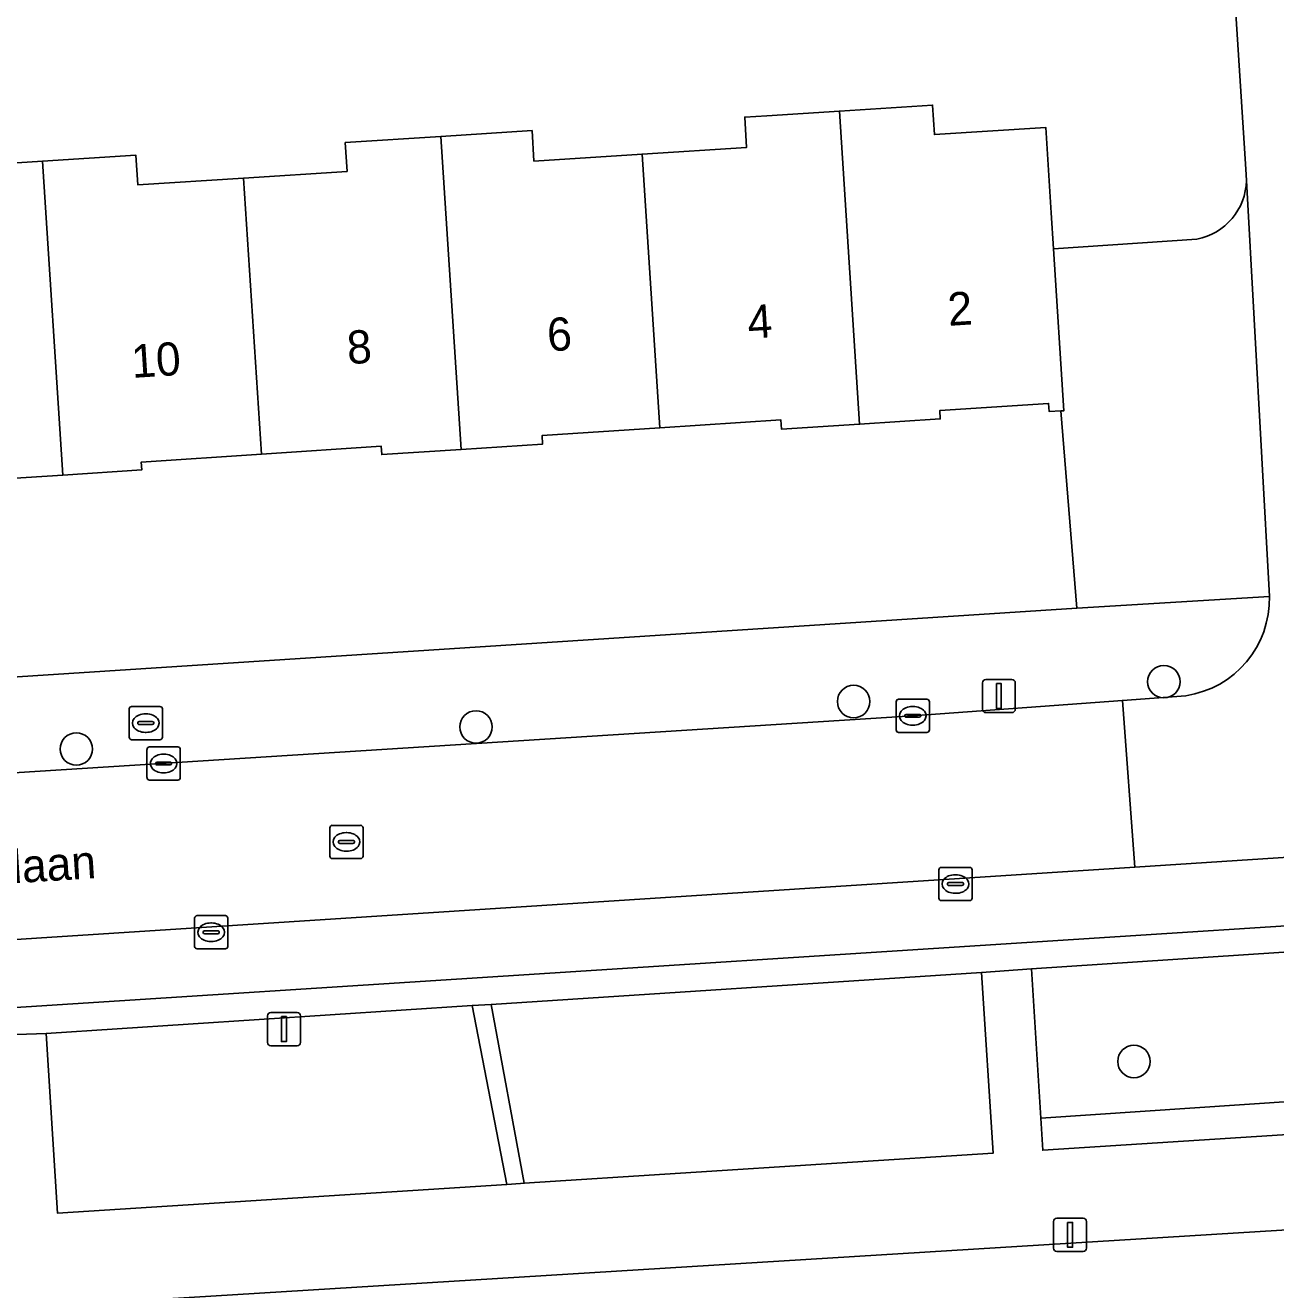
# Model space of a CAD drawing. Extents: x 159680 to 160786, y 387323 to 388340.
# Drawn here: x 160588.77 to 160626.43, y 387836.2 to 387874.3 of the extents above; entities that cross this region are included whole.
import ezdxf

# ---------------------------------------------------------------- set-up
doc = ezdxf.new("R2010")
doc.units = 0
for name, color, linetype in [('IMGEO_Boom', 7, 'Continuous'), ('IMGEO_Brandkraan', 7, 'Continuous'), ('IMGEO_Erf', 7, 'Continuous'), ('IMGEO_Groenvoorziening', 7, 'Continuous'), ('IMGEO_Kolk', 7, 'Continuous'), ('IMGEO_Lichtmast', 7, 'Continuous'), ('IMGEO_Openbare_ruimte_label', 7, 'Continuous'), ('IMGEO_Pand', 7, 'Continuous'), ('IMGEO_Pand_nummerreeks', 7, 'Continuous'), ('IMGEO_Parkeervlak_open', 7, 'Continuous'), ('IMGEO_Rijbaan_lokaal_open', 7, 'Continuous'), ('IMGEO_Rioolput', 7, 'Continuous'), ('IMGEO_Voetpad_open', 7, 'Continuous')]:
    doc.layers.add(name, color=color, linetype=linetype)

msp = doc.modelspace()

# ---------------------------------------------------------------- linework, layer by layer
at = {"layer": 'IMGEO_Boom'}
for centre in [(160623.058, 387854.52), (160613.714, 387853.922), (160602.342, 387853.157), (160590.305, 387852.492), (160622.157, 387843.078)]:
    msp.add_circle(centre, 0.489, dxfattribs=at)
at = {"layer": 'IMGEO_Brandkraan'}
for p, q in [((160591.896, 387852.847), (160591.896, 387853.699)), ((160591.971, 387853.773), (160592.823, 387853.773)), ((160592.384, 387853.553), (160592.409, 387853.553)), ((160592.897, 387853.699), (160592.897, 387852.847)), ((160592.155, 387853.267), (160592.155, 387853.279)), ((160592.593, 387853.23), (160592.195, 387853.23)), ((160592.198, 387853.316), (160592.596, 387853.316)), ((160592.639, 387853.279), (160592.639, 387853.267)), ((160592.823, 387852.773), (160591.971, 387852.773)), ((160592.407, 387852.993), (160592.382, 387852.993))]:
    msp.add_line(p, q, dxfattribs=at)
for points in [[(160591.896, 387852.847), (160591.896, 387853.699)], [(160591.971, 387853.773), (160592.823, 387853.773)], [(160592.897, 387853.699), (160592.897, 387852.847)], [(160592.823, 387852.773), (160591.971, 387852.773)]]:
    msp.add_lwpolyline(points, dxfattribs=at)
for centre, radius, start, end in [((160591.973, 387853.697), 0.0765, 91.552, 178.448), ((160591.973, 387853.697), 0.0765, 91.552, 178.448), ((160592.821, 387853.697), 0.0765, 1.552, 88.448), ((160592.821, 387853.697), 0.0765, 1.552, 88.448), ((160592.195, 387853.276), 0.0403, 85.8775, 175.7526), ((160592.192, 387853.266), 0.0366, 178.938, 274.7102), ((160592.596, 387853.273), 0.043, 264.8664, 352.4533), ((160592.6, 387853.278), 0.0386, 1.7309, 96.639), ((160591.973, 387852.849), 0.0765, 181.552, 268.448), ((160591.973, 387852.849), 0.0765, 181.552, 268.448), ((160592.821, 387852.849), 0.0765, 271.552, 358.448), ((160592.821, 387852.849), 0.0765, 271.552, 358.448)]:
    msp.add_arc(centre, radius, start, end, dxfattribs=at)
for centre, major_axis, ratio, start_param, end_param in [((160592.383, 387853.273), (-0.387, 0.002), 0.722429, 4.712389, 7.853982), ((160592.408, 387853.273), (-0.39, 0.002), 0.717154, 1.570796, 4.712389)]:
    msp.add_ellipse(centre, major_axis=major_axis, ratio=ratio, start_param=start_param, end_param=end_param, dxfattribs=at)
at = {"layer": 'IMGEO_Erf'}
for points in [[(160625.546, 387869.625), (160625.524, 387869.964), (160624.731, 387882.317)], [(160586.49, 387870.021), (160589.288, 387870.2), (160592.101, 387870.38), (160592.158, 387869.49), (160595.344, 387869.694), (160598.459, 387869.893), (160598.403, 387870.765), (160601.287, 387870.95), (160604.029, 387871.125), (160604.087, 387870.207), (160607.344, 387870.415), (160610.493, 387870.617), (160610.435, 387871.53), (160611.101, 387871.573), (160613.285, 387871.713), (160616.09, 387871.892), (160616.147, 387871.003), (160619.501, 387871.218), (160619.665, 387868.643), (160619.734, 387867.561), (160624.052, 387867.854)], [(160566.214, 387853.225), (160620.434, 387856.739), (160619.95, 387862.68), (160619.604, 387862.657), (160619.588, 387862.906), (160616.306, 387862.691), (160616.323, 387862.438), (160613.893, 387862.279), (160611.544, 387862.125), (160611.525, 387862.406), (160607.876, 387862.167), (160604.331, 387861.935), (160604.348, 387861.678), (160601.895, 387861.517), (160599.505, 387861.361), (160599.488, 387861.612), (160595.88, 387861.376), (160592.261, 387861.139), (160592.276, 387860.899), (160589.898, 387860.743), (160587.523, 387860.588)], [(160650.47, 387835.532), (160650.228, 387839.455), (160590.123, 387835.743)]]:
    msp.add_lwpolyline(points, dxfattribs=at)
msp.add_arc((160623.704, 387869.663), 1.842, 280.8893, 358.8094, dxfattribs=at)
at = {"layer": 'IMGEO_Groenvoorziening'}
for points in [[(160636.099, 387846.996), (160619.073, 387845.87), (160619.35, 387841.368), (160636.257, 387842.508), (160636.442, 387842.521)], [(160617.568, 387845.761), (160602.799, 387844.798), (160603.795, 387839.409), (160617.922, 387840.318)], [(160602.229, 387844.761), (160589.4, 387843.925), (160589.742, 387838.504), (160603.27, 387839.375)], [(160636.442, 387842.521), (160636.257, 387842.508), (160619.35, 387841.368), (160619.409, 387840.403), (160636.52, 387841.504)]]:
    msp.add_lwpolyline(points, close=True, dxfattribs=at)
at = {"layer": 'IMGEO_Kolk'}
for p, q in [((160614.995, 387853.066), (160614.995, 387853.918)), ((160615.07, 387853.992), (160615.922, 387853.992)), ((160615.996, 387853.918), (160615.996, 387853.066)), ((160615.254, 387853.486), (160615.254, 387853.498)), ((160615.692, 387853.449), (160615.294, 387853.449)), ((160615.297, 387853.535), (160615.695, 387853.535)), ((160615.483, 387853.772), (160615.508, 387853.772)), ((160615.738, 387853.498), (160615.738, 387853.486)), ((160615.506, 387853.212), (160615.481, 387853.212)), ((160615.922, 387852.992), (160615.07, 387852.992)), ((160592.433, 387851.63), (160592.433, 387852.482)), ((160592.508, 387852.556), (160593.36, 387852.556)), ((160592.921, 387852.336), (160592.946, 387852.336)), ((160593.434, 387852.482), (160593.434, 387851.63)), ((160592.692, 387852.05), (160592.692, 387852.062)), ((160593.13, 387852.013), (160592.732, 387852.013)), ((160592.735, 387852.099), (160593.133, 387852.099)), ((160593.176, 387852.062), (160593.176, 387852.05)), ((160593.36, 387851.556), (160592.508, 387851.556)), ((160592.944, 387851.776), (160592.919, 387851.776)), ((160616.357, 387848.924), (160617.209, 387848.924)), ((160616.282, 387847.998), (160616.282, 387848.85)), ((160616.77, 387848.704), (160616.795, 387848.704)), ((160617.283, 387848.85), (160617.283, 387847.998)), ((160616.541, 387848.418), (160616.541, 387848.43)), ((160616.979, 387848.381), (160616.581, 387848.381)), ((160616.584, 387848.467), (160616.982, 387848.467)), ((160616.793, 387848.144), (160616.768, 387848.144)), ((160617.025, 387848.43), (160617.025, 387848.418)), ((160617.209, 387847.924), (160616.357, 387847.924)), ((160593.866, 387846.545), (160593.866, 387847.397)), ((160593.941, 387847.471), (160594.793, 387847.471)), ((160594.867, 387847.397), (160594.867, 387846.545)), ((160594.125, 387846.965), (160594.125, 387846.977)), ((160594.168, 387847.014), (160594.566, 387847.014)), ((160594.354, 387847.251), (160594.379, 387847.251)), ((160594.609, 387846.977), (160594.609, 387846.965)), ((160594.563, 387846.928), (160594.165, 387846.928)), ((160594.377, 387846.691), (160594.352, 387846.691)), ((160594.793, 387846.471), (160593.941, 387846.471))]:
    msp.add_line(p, q, dxfattribs=at)
for points in [[(160614.995, 387853.066), (160614.995, 387853.918)], [(160615.07, 387853.992), (160615.922, 387853.992)], [(160615.996, 387853.918), (160615.996, 387853.066)], [(160615.922, 387852.992), (160615.07, 387852.992)], [(160592.433, 387851.63), (160592.433, 387852.482)], [(160592.508, 387852.556), (160593.36, 387852.556)], [(160593.434, 387852.482), (160593.434, 387851.63)], [(160593.36, 387851.556), (160592.508, 387851.556)], [(160616.357, 387848.924), (160617.209, 387848.924)], [(160616.282, 387847.998), (160616.282, 387848.85)], [(160617.283, 387848.85), (160617.283, 387847.998)], [(160617.209, 387847.924), (160616.357, 387847.924)], [(160593.866, 387846.545), (160593.866, 387847.397)], [(160593.941, 387847.471), (160594.793, 387847.471)], [(160594.867, 387847.397), (160594.867, 387846.545)], [(160594.793, 387846.471), (160593.941, 387846.471)]]:
    msp.add_lwpolyline(points, dxfattribs=at)
for centre, radius, start, end in [((160615.072, 387853.916), 0.0765, 91.552, 178.448), ((160615.072, 387853.916), 0.0765, 91.552, 178.448), ((160615.92, 387853.916), 0.0765, 1.552, 88.448), ((160615.92, 387853.916), 0.0765, 1.552, 88.448), ((160615.294, 387853.495), 0.0403, 85.8775, 175.7526), ((160615.291, 387853.485), 0.0366, 178.938, 274.7102), ((160615.695, 387853.492), 0.043, 264.8664, 352.4533), ((160615.699, 387853.497), 0.0386, 1.7309, 96.639), ((160615.072, 387853.068), 0.0765, 181.552, 268.448), ((160615.072, 387853.068), 0.0765, 181.552, 268.448), ((160615.92, 387853.068), 0.0765, 271.552, 358.448), ((160615.92, 387853.068), 0.0765, 271.552, 358.448), ((160592.51, 387852.48), 0.0765, 91.552, 178.448), ((160592.51, 387852.48), 0.0765, 91.552, 178.448), ((160593.358, 387852.48), 0.0765, 1.552, 88.448), ((160593.358, 387852.48), 0.0765, 1.552, 88.448), ((160592.732, 387852.059), 0.0403, 85.8775, 175.7526), ((160592.729, 387852.049), 0.0366, 178.938, 274.7102), ((160593.133, 387852.056), 0.043, 264.8664, 352.4533), ((160593.137, 387852.061), 0.0386, 1.7309, 96.639), ((160592.51, 387851.632), 0.0765, 181.552, 268.448), ((160592.51, 387851.632), 0.0765, 181.552, 268.448), ((160593.358, 387851.632), 0.0765, 271.552, 358.448), ((160593.358, 387851.632), 0.0765, 271.552, 358.448), ((160616.359, 387848.848), 0.0765, 91.552, 178.448), ((160616.359, 387848.848), 0.0765, 91.552, 178.448), ((160617.207, 387848.848), 0.0765, 1.552, 88.448), ((160617.207, 387848.848), 0.0765, 1.552, 88.448), ((160616.581, 387848.427), 0.0403, 85.8775, 175.7526), ((160616.578, 387848.417), 0.0366, 178.938, 274.7102), ((160616.982, 387848.424), 0.043, 264.8664, 352.4533), ((160616.986, 387848.429), 0.0386, 1.7309, 96.639), ((160616.359, 387848), 0.0765, 181.552, 268.448), ((160616.359, 387848), 0.0765, 181.552, 268.448), ((160617.207, 387848), 0.0765, 271.552, 358.448), ((160617.207, 387848), 0.0765, 271.552, 358.448), ((160593.943, 387847.395), 0.0765, 91.552, 178.448), ((160593.943, 387847.395), 0.0765, 91.552, 178.448), ((160594.791, 387847.395), 0.0765, 1.552, 88.448), ((160594.791, 387847.395), 0.0765, 1.552, 88.448), ((160594.165, 387846.974), 0.0403, 85.8775, 175.7526), ((160594.162, 387846.964), 0.0366, 178.938, 274.7102), ((160594.566, 387846.971), 0.043, 264.8664, 352.4533), ((160594.57, 387846.976), 0.0386, 1.7309, 96.639), ((160593.943, 387846.547), 0.0765, 181.552, 268.448), ((160593.943, 387846.547), 0.0765, 181.552, 268.448), ((160594.791, 387846.547), 0.0765, 271.552, 358.448), ((160594.791, 387846.547), 0.0765, 271.552, 358.448)]:
    msp.add_arc(centre, radius, start, end, dxfattribs=at)
for centre, major_axis, ratio, start_param, end_param in [((160615.482, 387853.492), (-0.387, 0.002), 0.722429, 4.712389, 7.853982), ((160615.507, 387853.492), (-0.39, 0.002), 0.717154, 1.570796, 4.712389), ((160592.92, 387852.056), (-0.387, 0.002), 0.722429, 4.712389, 7.853982), ((160592.945, 387852.056), (-0.39, 0.002), 0.717154, 1.570796, 4.712389), ((160616.769, 387848.424), (-0.387, 0.002), 0.722429, 4.712389, 7.853982), ((160616.794, 387848.424), (-0.39, 0.002), 0.717154, 1.570796, 4.712389), ((160594.353, 387846.971), (-0.387, 0.002), 0.722429, 4.712389, 7.853982), ((160594.378, 387846.971), (-0.39, 0.002), 0.717154, 1.570796, 4.712389)]:
    msp.add_ellipse(centre, major_axis=major_axis, ratio=ratio, start_param=start_param, end_param=end_param, dxfattribs=at)
at = {"layer": 'IMGEO_Lichtmast'}
for p, q in [((160617.693, 387854.589), (160618.483, 387854.589)), ((160618.483, 387854.589), (160617.693, 387854.589)), ((160617.593, 387853.689), (160617.593, 387854.489)), ((160617.593, 387854.489), (160617.593, 387853.689)), ((160618.583, 387854.489), (160618.583, 387853.689)), ((160618.583, 387853.689), (160618.583, 387854.489)), ((160618.483, 387853.589), (160617.693, 387853.589)), ((160617.693, 387853.589), (160618.483, 387853.589)), ((160596.063, 387843.653), (160596.063, 387844.453)), ((160596.063, 387844.453), (160596.063, 387843.653)), ((160596.163, 387844.553), (160596.953, 387844.553)), ((160596.953, 387844.553), (160596.163, 387844.553)), ((160597.053, 387844.453), (160597.053, 387843.653)), ((160597.053, 387843.653), (160597.053, 387844.453)), ((160596.953, 387843.553), (160596.163, 387843.553)), ((160596.163, 387843.553), (160596.953, 387843.553)), ((160619.738, 387837.455), (160619.738, 387838.255)), ((160619.738, 387838.255), (160619.738, 387837.455)), ((160619.838, 387838.355), (160620.628, 387838.355)), ((160620.628, 387838.355), (160619.838, 387838.355)), ((160620.728, 387838.255), (160620.728, 387837.455)), ((160620.728, 387837.455), (160620.728, 387838.255)), ((160620.628, 387837.355), (160619.838, 387837.355)), ((160619.838, 387837.355), (160620.628, 387837.355))]:
    msp.add_line(p, q, dxfattribs=at)
for points in [[(160618.013, 387854.464), (160618.163, 387854.464), (160618.163, 387853.714), (160618.013, 387853.714), (160618.013, 387854.464)], [(160596.483, 387844.428), (160596.633, 387844.428), (160596.633, 387843.678), (160596.483, 387843.678), (160596.483, 387844.428)], [(160620.158, 387838.23), (160620.308, 387838.23), (160620.308, 387837.48), (160620.158, 387837.48), (160620.158, 387838.23)]]:
    msp.add_lwpolyline(points, dxfattribs=at)
for centre, start, end in [((160617.693, 387854.489), 90, 180), ((160617.693, 387854.489), 90, 180), ((160618.483, 387854.489), 0, 90), ((160618.483, 387854.489), 360, 90), ((160617.693, 387853.689), 180, 270), ((160617.693, 387853.689), 180, 270), ((160618.483, 387853.689), 270, 0), ((160618.483, 387853.689), 270, 0), ((160596.163, 387844.453), 90, 180), ((160596.163, 387844.453), 90, 180), ((160596.953, 387844.453), 0, 90), ((160596.953, 387844.453), 360, 90), ((160596.163, 387843.653), 180, 270), ((160596.163, 387843.653), 180, 270), ((160596.953, 387843.653), 270, 0), ((160596.953, 387843.653), 270, 0), ((160619.838, 387838.255), 90, 180), ((160619.838, 387838.255), 90, 180), ((160620.628, 387838.255), 0, 90), ((160620.628, 387838.255), 360, 90), ((160619.838, 387837.455), 180, 270), ((160619.838, 387837.455), 180, 270), ((160620.628, 387837.455), 270, 0), ((160620.628, 387837.455), 270, 0)]:
    msp.add_arc(centre, 0.1, start, end, dxfattribs=at)
at = {"layer": 'IMGEO_Pand'}
for points in [[(160613.285, 387871.713), (160611.101, 387871.573), (160610.435, 387871.53), (160610.493, 387870.617), (160607.344, 387870.415), (160607.876, 387862.167), (160611.525, 387862.406), (160611.544, 387862.125), (160613.893, 387862.279)], [(160616.323, 387862.438), (160616.306, 387862.691), (160619.588, 387862.906), (160619.604, 387862.657), (160619.95, 387862.68), (160620.046, 387862.686), (160619.734, 387867.561), (160619.665, 387868.643), (160619.501, 387871.218), (160616.147, 387871.003), (160616.09, 387871.892), (160613.285, 387871.713), (160613.893, 387862.279)], [(160601.287, 387870.95), (160598.403, 387870.765), (160598.459, 387869.893), (160595.344, 387869.694), (160595.88, 387861.376), (160599.488, 387861.612), (160599.505, 387861.361), (160601.895, 387861.517)], [(160601.895, 387861.517), (160604.348, 387861.678), (160604.331, 387861.935), (160607.876, 387862.167), (160607.344, 387870.415), (160604.087, 387870.207), (160604.029, 387871.125), (160601.287, 387870.95)], [(160589.288, 387870.2), (160586.49, 387870.021), (160586.549, 387869.09), (160583.349, 387868.885), (160583.881, 387860.642), (160587.504, 387860.879), (160587.523, 387860.588), (160589.898, 387860.743)], [(160589.898, 387860.743), (160592.276, 387860.899), (160592.261, 387861.139), (160595.88, 387861.376), (160595.344, 387869.694), (160592.158, 387869.49), (160592.101, 387870.38), (160589.288, 387870.2)]]:
    msp.add_lwpolyline(points, close=True, dxfattribs=at)
at = {"layer": 'IMGEO_Parkeervlak_open'}
for points in [[(160624.052, 387867.854), (160619.734, 387867.561), (160620.046, 387862.686), (160619.95, 387862.68), (160620.434, 387856.739), (160626.238, 387857.092), (160625.546, 387869.625)], [(160646.932, 387848.788), (160648.509, 387850.584), (160635.598, 387849.808), (160622.187, 387848.936), (160565.959, 387845.3), (160551.888, 387844.386), (160528.281, 387842.851), (160529.026, 387842.516), (160530.582, 387841.284)], [(160531.326, 387841.025), (160646.255, 387848.415)]]:
    msp.add_lwpolyline(points, dxfattribs=at)
msp.add_arc((160623.704, 387869.663), 1.842, 280.8893, 358.8094, dxfattribs=at)
at = {"layer": 'IMGEO_Rijbaan_lokaal_open'}
for points in [[(160629.112, 387882.621), (160624.731, 387882.317), (160625.524, 387869.964), (160625.546, 387869.625), (160626.238, 387857.092)], [(160623.719, 387854.098), (160621.81, 387853.957), (160622.187, 387848.936), (160635.598, 387849.808), (160635.38, 387854.831), (160633.439, 387854.735)]]:
    msp.add_lwpolyline(points, dxfattribs=at)
msp.add_lwpolyline([(160565.612, 387850.327), (160565.959, 387845.3), (160622.187, 387848.936), (160621.81, 387853.957), (160615.496, 387853.492)], close=True, dxfattribs=at)
msp.add_arc((160623.279, 387857.025), 2.959, 278.5431, 1.3058, dxfattribs=at)
at = {"layer": 'IMGEO_Rioolput'}
for p, q in [((160597.939, 387849.266), (160597.939, 387850.118)), ((160598.014, 387850.192), (160598.866, 387850.192)), ((160598.94, 387850.118), (160598.94, 387849.266)), ((160598.198, 387849.686), (160598.198, 387849.698)), ((160598.636, 387849.649), (160598.238, 387849.649)), ((160598.241, 387849.735), (160598.639, 387849.735)), ((160598.427, 387849.972), (160598.452, 387849.972)), ((160598.682, 387849.698), (160598.682, 387849.686)), ((160598.45, 387849.412), (160598.425, 387849.412)), ((160598.866, 387849.192), (160598.014, 387849.192))]:
    msp.add_line(p, q, dxfattribs=at)
for points in [[(160597.939, 387849.266), (160597.939, 387850.118)], [(160598.014, 387850.192), (160598.866, 387850.192)], [(160598.94, 387850.118), (160598.94, 387849.266)], [(160598.866, 387849.192), (160598.014, 387849.192)]]:
    msp.add_lwpolyline(points, dxfattribs=at)
for centre, radius, start, end in [((160598.016, 387850.116), 0.0765, 91.552, 178.448), ((160598.016, 387850.116), 0.0765, 91.552, 178.448), ((160598.864, 387850.116), 0.0765, 1.552, 88.448), ((160598.864, 387850.116), 0.0765, 1.552, 88.448), ((160598.238, 387849.695), 0.0403, 85.8775, 175.7526), ((160598.235, 387849.685), 0.0366, 178.938, 274.7102), ((160598.639, 387849.692), 0.043, 264.8664, 352.4533), ((160598.643, 387849.697), 0.0386, 1.7309, 96.639), ((160598.016, 387849.268), 0.0765, 181.552, 268.448), ((160598.016, 387849.268), 0.0765, 181.552, 268.448), ((160598.864, 387849.268), 0.0765, 271.552, 358.448), ((160598.864, 387849.268), 0.0765, 271.552, 358.448)]:
    msp.add_arc(centre, radius, start, end, dxfattribs=at)
for centre, major_axis, ratio, start_param, end_param in [((160598.426, 387849.692), (-0.387, 0.002), 0.722429, 4.712389, 7.853982), ((160598.451, 387849.692), (-0.39, 0.002), 0.717154, 1.570796, 4.712389)]:
    msp.add_ellipse(centre, major_axis=major_axis, ratio=ratio, start_param=start_param, end_param=end_param, dxfattribs=at)
at = {"layer": 'IMGEO_Voetpad_open'}
for points in [[(160626.238, 387857.092), (160620.434, 387856.739), (160566.214, 387853.225), (160560.223, 387852.839)], [(160563.457, 387850.195), (160565.612, 387850.327), (160615.496, 387853.492), (160621.81, 387853.957)], [(160621.81, 387853.957), (160623.719, 387854.098)], [(160646.255, 387848.415), (160531.326, 387841.025)], [(160530.158, 387840.211), (160557.596, 387841.917), (160559.135, 387842.009), (160573.407, 387842.933), (160574.078, 387842.976), (160574.709, 387843.017), (160587.91, 387843.871), (160589.4, 387843.925), (160602.229, 387844.761), (160602.799, 387844.798), (160617.568, 387845.761), (160619.073, 387845.87), (160636.099, 387846.996), (160636.774, 387847.041), (160647.658, 387847.761)], [(160648.184, 387842.255), (160637.203, 387841.548), (160636.52, 387841.504), (160619.409, 387840.403), (160619.35, 387841.368), (160619.073, 387845.87), (160617.568, 387845.761), (160617.922, 387840.318), (160603.795, 387839.409), (160603.686, 387839.402), (160603.27, 387839.375), (160589.742, 387838.504), (160589.4, 387843.925), (160587.91, 387843.871), (160588.248, 387838.437), (160574.622, 387837.565), (160573.965, 387837.523), (160573.753, 387837.51), (160559.48, 387836.597), (160559.135, 387842.009), (160557.596, 387841.917), (160557.903, 387837.38), (160557.963, 387836.5), (160530.53, 387834.81)], [(160529.376, 387839.843), (160526.437, 387839.671), (160526.729, 387834.982), (160526.968, 387831.842), (160528.354, 387831.928), (160588.554, 387835.646), (160589.346, 387835.695), (160590.123, 387835.743), (160650.228, 387839.455)]]:
    msp.add_lwpolyline(points, dxfattribs=at)
msp.add_lwpolyline([(160602.799, 387844.798), (160602.229, 387844.761), (160603.27, 387839.375), (160603.686, 387839.402), (160603.795, 387839.409)], close=True, dxfattribs=at)
msp.add_arc((160623.279, 387857.025), 2.959, 278.5431, 1.3058, dxfattribs=at)

# ---------------------------------------------------------------- texts
at = {"layer": 'IMGEO_Openbare_ruimte_label'}
msp.add_text('Walcherenlaan', height=1, rotation=3.5549, dxfattribs=at).set_placement((160582.02, 387848.051))
at = {"layer": 'IMGEO_Pand_nummerreeks'}
for s, p in [('2', (160616.577, 387865.24)), ('4', (160610.547, 387864.855)), ('6', (160604.514, 387864.47)), ('8', (160598.486, 387864.086)), ('10', (160591.992, 387863.672))]:
    msp.add_text(s, height=1, rotation=3.6488, dxfattribs=at).set_placement(p)

doc.saveas('drawing.dxf')
